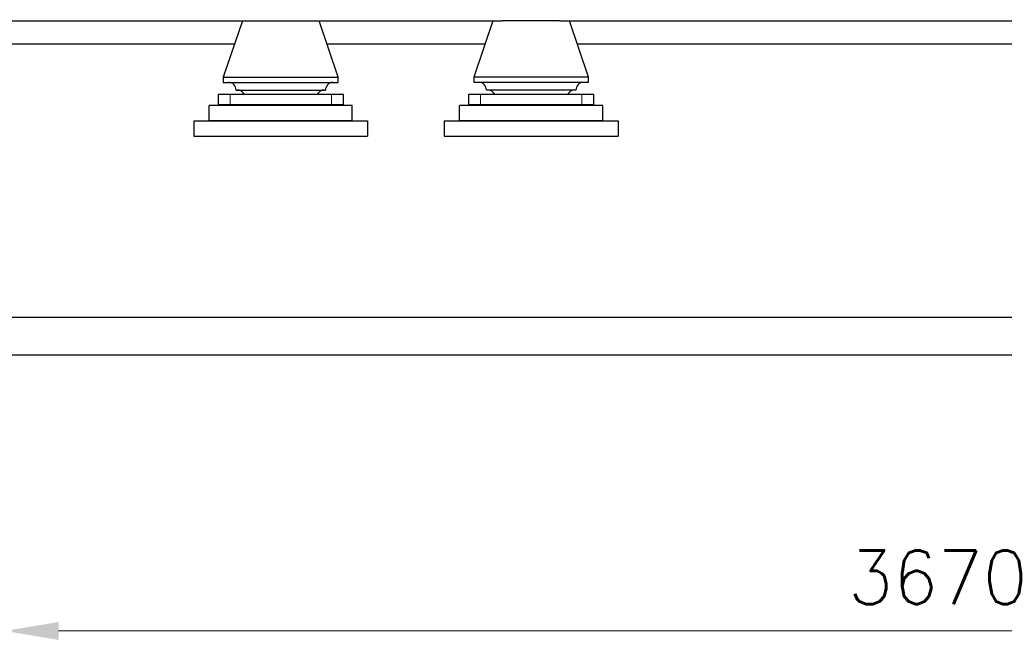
# Model space of a CAD drawing. Header units: inches. Extents: x 0 to 17820, y -10 to 12600.
# Tile 316 of 339: x 12157 to 14084, y 7003 to 8228. Entities that reach past the tile are written whole.
import ezdxf

# ---------------------------------------------------------------- set-up
doc = ezdxf.new("R2010")
doc.units = ezdxf.units.IN
doc.layers.add('1', color=7, linetype='Continuous', true_color=0xffffff)
doc.layers.add('254', color=7, linetype='Continuous', true_color=0xffffff)
doc.styles.add('latin_extended', font='simplex.shx')
doc.dimstyles.get("Standard").update_dxf_attribs({"dimtxt": 0.18, "dimasz": 0.18, "dimexe": 0.18, "dimexo": 0.0625, "dimgap": 0.09, "dimtad": 0, "dimtih": 1, "dimtoh": 1, "dimdec": 4, "dimzin": 0, "dimdsep": 46, "dimtxsty": 'Standard', "dimcen": 0.09, "dimadec": 0, "dimazin": 0, "dimtfac": 1, "dimtdec": 4, "dimtofl": 0, "dimtmove": 0, "dimatfit": 3, "dimfxl": 1, "dimtolj": 1, "dimtzin": 0, "dimarcsym": 0})

# ---------------------------------------------------------------- blocks, each defined once
blk = doc.blocks.new('_U0')
at = {"layer": '254', "color": 3, "linetype": 'Continuous', "lineweight": 13, "transparency": 16777216}
for p, q in [((12128.3, 8435.9), (12128.3, 7002.9)), ((15798.3, 8320.9), (15798.3, 7002.9)), ((12233.3, 7032.9), (15693.3, 7032.9))]:
    blk.add_line(p, q, dxfattribs=at)
at = {"layer": '254', "color": 3, "transparency": 16777216}
for points in [[(12233.3, 7050.4), (12233.3, 7015.4), (12128.3, 7032.9)], [(15693.3, 7015.4), (15693.3, 7050.4), (15798.3, 7032.9)]]:
    blk.add_solid(points, dxfattribs=at)
at = {"layer": 'Defpoints', "color": 0, "transparency": 16777216}
for p in [(12128.3, 8465.9), (15798.3, 8350.9), (15798.3, 7032.9)]:
    blk.add_point(p, dxfattribs=at)
at = {"layer": '254', "color": 2, "lineweight": 13, "transparency": 16777216, "insert": (13778.3, 7190.4), "char_height": 105, "attachment_point": 1, "style": 'latin_extended'}
blk.add_mtext('\\A1;3670', dxfattribs=at)
blk = doc.blocks.new('_U4')
at = {"layer": '254', "color": 3, "linetype": 'Continuous', "lineweight": 13, "transparency": 16777216}
for p, q in [((12128.3, 8435.9), (12128.3, 7002.9)), ((11878.3, 8241.7), (11878.3, 7002.9)), ((11878.3, 7032.9), (10893.2, 7032.9)), ((11773.3, 7032.9), (11668.3, 7032.9)), ((12128.3, 7032.9), (11878.3, 7032.9)), ((12233.3, 7032.9), (12338.3, 7032.9))]:
    blk.add_line(p, q, dxfattribs=at)
at = {"layer": '254', "color": 3, "transparency": 16777216}
for points in [[(11773.3, 7015.4), (11773.3, 7050.4), (11878.3, 7032.9)], [(12233.3, 7050.4), (12233.3, 7015.4), (12128.3, 7032.9)]]:
    blk.add_solid(points, dxfattribs=at)
at = {"layer": 'Defpoints', "color": 0, "transparency": 16777216}
for p in [(12128.3, 8465.9), (11878.3, 8271.7), (11878.3, 7032.9)]:
    blk.add_point(p, dxfattribs=at)
at = {"layer": '254', "color": 2, "lineweight": 13, "transparency": 16777216, "insert": (10945.7, 7190.4), "char_height": 105, "attachment_point": 1, "style": 'latin_extended'}
blk.add_mtext('\\A1;250', dxfattribs=at)

msp = doc.modelspace()

# ---------------------------------------------------------------- linework, layer by layer
at = {"layer": '1', "color": 2, "linetype": 'Continuous', "lineweight": 25}
for p, q in [((12128.313, 8225.901), (12612.466, 8225.901)), ((12593.313, 8225.901), (12555.813, 8115.901)), ((12612.411, 8225.901), (12724.214, 8225.901)), ((12724.229, 8225.901), (13102.468, 8225.901)), ((12780.813, 8115.901), (12743.313, 8225.901)), ((13083.313, 8225.901), (13045.813, 8115.901)), ((13158.313, 8225.901), (13102.406, 8225.901)), ((13214.219, 8225.901), (13158.313, 8225.901)), ((13214.231, 8225.901), (14572.36, 8225.901)), ((13270.813, 8115.901), (13233.313, 8225.901)), ((12038.313, 8180.901), (12577.99, 8180.901)), ((12758.705, 8180.901), (13068.024, 8180.901)), ((13248.68, 8180.901), (14537.949, 8180.901)), ((12555.813, 8115.901), (12555.813, 8105.901)), ((12555.813, 8115.901), (12780.813, 8115.901)), ((12780.813, 8105.901), (12780.813, 8115.901)), ((13045.813, 8115.901), (13045.813, 8105.901)), ((13158.313, 8115.901), (13045.813, 8115.901)), ((13270.813, 8115.901), (13158.313, 8115.901)), ((13270.813, 8105.901), (13270.813, 8115.901)), ((12555.813, 8105.901), (12780.813, 8105.901)), ((13158.313, 8105.901), (13045.813, 8105.901)), ((13270.813, 8105.901), (13158.313, 8105.901)), ((12545.813, 8081.901), (12545.813, 8061.901)), ((12569.119, 8081.901), (12545.813, 8081.901)), ((12767.506, 8081.901), (12569.119, 8081.901)), ((12580.813, 8090.901), (12755.813, 8090.901)), ((12790.813, 8081.901), (12767.506, 8081.901)), ((12790.813, 8061.901), (12790.813, 8081.901)), ((13035.813, 8081.901), (13035.813, 8061.901)), ((13059.119, 8081.901), (13035.813, 8081.901)), ((13257.506, 8081.901), (13059.119, 8081.901)), ((13158.313, 8090.901), (13070.813, 8090.901)), ((13245.813, 8090.901), (13158.313, 8090.901)), ((13280.813, 8081.901), (13257.506, 8081.901)), ((13280.813, 8061.901), (13280.813, 8081.901)), ((12808.313, 8060.901), (12528.313, 8060.901)), ((12528.313, 8030.901), (12528.313, 8060.901)), ((12569.119, 8061.901), (12545.813, 8061.901)), ((12767.506, 8061.901), (12569.119, 8061.901)), ((12790.813, 8061.901), (12767.506, 8061.901)), ((12808.313, 8030.901), (12808.313, 8060.901)), ((13298.313, 8060.901), (13018.313, 8060.901)), ((13018.313, 8030.901), (13018.313, 8060.901)), ((13059.119, 8061.901), (13035.813, 8061.901)), ((13257.506, 8061.901), (13059.119, 8061.901)), ((13280.813, 8061.901), (13257.506, 8061.901)), ((13298.313, 8030.901), (13298.313, 8060.901)), ((12498.313, 8030.901), (12838.313, 8030.901)), ((12498.313, 8030.901), (12498.313, 8000.901)), ((12808.313, 8030.901), (12528.313, 8030.901)), ((12838.313, 8030.901), (12838.313, 8000.901)), ((12988.313, 8030.901), (13328.313, 8030.901)), ((12988.313, 8030.901), (12988.313, 8000.901)), ((13298.313, 8030.901), (13018.313, 8030.901)), ((13328.313, 8030.901), (13328.313, 8000.901)), ((12498.313, 8000.901), (12838.313, 8000.901)), ((12988.313, 8000.901), (13328.313, 8000.901)), ((12088.313, 7646.334), (15798.313, 7646.334)), ((12088.313, 7572.901), (15798.313, 7572.901))]:
    msp.add_line(p, q, dxfattribs=at)
at = {"layer": '1', "color": 110, "linetype": 'Continuous', "lineweight": 13}
for p, q in [((12569.119, 8061.901), (12569.119, 8081.901)), ((12767.506, 8061.901), (12767.506, 8081.901)), ((13059.119, 8061.901), (13059.119, 8081.901)), ((13257.506, 8061.901), (13257.506, 8081.901))]:
    msp.add_line(p, q, dxfattribs=at)
at = {"layer": '1', "color": 2, "linetype": 'Continuous', "lineweight": 25}
for centre, start, end in [((12565.813, 8090.901), 0, 90), ((12770.813, 8090.901), 90, 180), ((13055.813, 8090.901), 0, 90), ((13260.813, 8090.901), 90, 180), ((12583.313, 8075.901), 23.578178, 90), ((12753.313, 8075.901), 90, 156.421822), ((13073.313, 8075.901), 23.578178, 90), ((13243.313, 8075.901), 90, 156.421822)]:
    msp.add_arc(centre, 15, start, end, dxfattribs=at)

# ---------------------------------------------------------------- dimensions: what is measured, and where the dimension line sits
at = {"layer": '254', "color": 2, "linetype": 'Continuous', "lineweight": 13}
for base, p2, picture, middle in [((11878.313, 7032.901), (11878.313, 8271.683), '_U4', (11080.662, 7032.901)), ((15798.313, 7032.901), (15798.313, 8350.901), '_U0', (13963.313, 7032.901))]:
    dim = msp.add_linear_dim(base=base, p1=(12128.313, 8465.901), p2=p2, dimstyle='Standard', override={"dimscale": 30, "dimtxt": 3.5, "dimasz": 3.5, "dimexe": 1, "dimexo": 1, "dimgap": 1.75, "dimtad": 1, "dimtih": 1, "dimtoh": 0, "dimdec": 2, "dimlfac": 1, "dimzin": 8, "dimdsep": 46, "dimlunit": 2, "dimtxsty": 'latin_extended', "dimsah": 1, "dimse1": 0, "dimse2": 0, "dimsd1": 0, "dimsd2": 0, "dimclrd": 3, "dimclre": 3, "dimclrt": 2, "dimtol": 0, "dimtm": -0.1, "dimtfac": 0.714286, "dimtdec": 3, "dimtofl": 1, "dimtmove": 0, "dimtzin": 8, "dimlwd": 13, "dimlwe": 13}, dxfattribs=at)
    dim.commit()
    dim.dimension.update_dxf_attribs({"geometry": picture, "text_midpoint": middle, "dimtype": 160})

doc.saveas('drawing.dxf')
